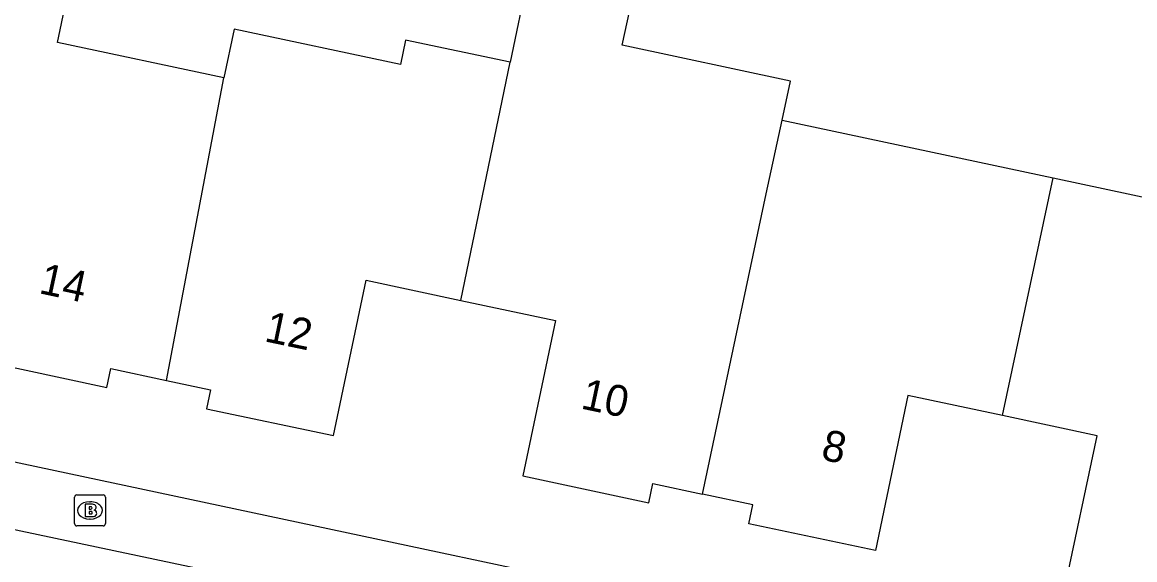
# Model space of a CAD drawing. Extents: x 160457 to 162082, y 388340 to 389736.
# Drawn here: x 160791.15 to 160827.09, y 389017.2 to 389034.56 of the extents above; entities that cross this region are included whole.
import ezdxf

# ---------------------------------------------------------------- set-up
doc = ezdxf.new("R2010")
doc.units = 0
for name, color, linetype in [('IMGEO_Brandkraan', 7, 'Continuous'), ('IMGEO_Pand', 7, 'Continuous'), ('IMGEO_Pand_nummerreeks', 7, 'Continuous'), ('IMGEO_Voetpad_open', 7, 'Continuous')]:
    doc.layers.add(name, color=color, linetype=linetype)

msp = doc.modelspace()

# ---------------------------------------------------------------- linework, layer by layer
at = {"layer": 'IMGEO_Brandkraan'}
for p, q in [((160792.835, 389018.362), (160792.835, 389019.214)), ((160792.91, 389019.288), (160793.762, 389019.288)), ((160793.323, 389019.068), (160793.348, 389019.068)), ((160793.836, 389019.214), (160793.836, 389018.362)), ((160793.762, 389018.288), (160792.91, 389018.288)), ((160793.346, 389018.508), (160793.321, 389018.508))]:
    msp.add_line(p, q, dxfattribs=at)
for points in [[(160792.835, 389018.362), (160792.835, 389019.214)], [(160792.91, 389019.288), (160793.762, 389019.288)], [(160793.836, 389019.214), (160793.836, 389018.362)], [(160793.183, 389018.988), (160793.183, 389018.588), (160793.396, 389018.588)], [(160793.414, 389018.988), (160793.183, 389018.988)], [(160793.362, 389018.907), (160793.308, 389018.907), (160793.308, 389018.831)], [(160793.308, 389018.831), (160793.361, 389018.831)], [(160793.37, 389018.755), (160793.308, 389018.755), (160793.308, 389018.674)], [(160793.308, 389018.674), (160793.37, 389018.674)], [(160793.762, 389018.288), (160792.91, 389018.288)]]:
    msp.add_lwpolyline(points, dxfattribs=at)
for centre, radius, start, end in [((160792.912, 389019.212), 0.0765, 91.552, 178.448), ((160792.912, 389019.212), 0.0765, 91.552, 178.448), ((160793.76, 389019.212), 0.0765, 1.552, 88.448), ((160793.76, 389019.212), 0.0765, 1.552, 88.448), ((160793.363, 389018.869), 0.0379, 267.8285, 90.9355), ((160793.371, 389018.714), 0.0404, 269.8759, 90.5077), ((160793.418, 389018.843), 0.145, 59.4692, 91.5367), ((160793.443, 389018.89), 0.0922, 285.5137, 58.1501), ((160793.448, 389018.698), 0.105, 301.3115, 78.989), ((160792.912, 389018.364), 0.0765, 181.552, 268.448), ((160792.912, 389018.364), 0.0765, 181.552, 268.448), ((160793.402, 389018.839), 0.251, 268.6676, 293.5347), ((160793.76, 389018.364), 0.0765, 271.552, 358.448), ((160793.76, 389018.364), 0.0765, 271.552, 358.448)]:
    msp.add_arc(centre, radius, start, end, dxfattribs=at)
for centre, major_axis, ratio, start_param, end_param in [((160793.322, 389018.788), (-0.387, 0.002), 0.722429, 4.712389, 7.853982), ((160793.347, 389018.788), (-0.39, 0.002), 0.717154, 1.570796, 4.712389)]:
    msp.add_ellipse(centre, major_axis=major_axis, ratio=ratio, start_param=start_param, end_param=end_param, dxfattribs=at)
at = {"layer": 'IMGEO_Pand'}
for points in [[(160797.656, 389032.757), (160792.282, 389033.9), (160792.786, 389036.269), (160789.351, 389037), (160788.729, 389034.08), (160787.689, 389029.189), (160790.818, 389028.542), (160789.808, 389023.631), (160793.876, 389022.755), (160794.008, 389023.371), (160795.805, 389022.987)], [(160815.695, 389031.395), (160815.966, 389032.659), (160810.533, 389033.815), (160810.849, 389035.299), (160807.479, 389036.016), (160806.91, 389033.265)], [(160806.91, 389033.265), (160803.534, 389033.983), (160803.365, 389033.19), (160797.991, 389034.333), (160797.656, 389032.757)], [(160805.32, 389025.572), (160806.91, 389033.265)], [(160795.805, 389022.987), (160797.656, 389032.757)], [(160813.129, 389019.313), (160815.185, 389029.018), (160815.695, 389031.395)], [(160815.695, 389031.395), (160821.064, 389030.253), (160824.451, 389029.532)], [(160822.819, 389021.853), (160824.451, 389029.532)], [(160824.451, 389029.532), (160827.837, 389028.812), (160833.222, 389027.667)], [(160795.805, 389022.987), (160797.224, 389022.684), (160797.095, 389022.067), (160801.198, 389021.211), (160802.262, 389026.222), (160805.32, 389025.572)], [(160805.32, 389025.572), (160808.379, 389024.922), (160807.315, 389019.904), (160811.388, 389019.037), (160811.519, 389019.654), (160813.129, 389019.313)], [(160822.819, 389021.853), (160819.761, 389022.503), (160818.709, 389017.491), (160814.621, 389018.352), (160814.751, 389018.969), (160813.129, 389019.313)], [(160830.644, 389015.588), (160829.031, 389015.926), (160828.901, 389015.303), (160824.81, 389016.181), (160825.877, 389021.203), (160822.819, 389021.853)]]:
    msp.add_lwpolyline(points, dxfattribs=at)
at = {"layer": 'IMGEO_Voetpad_open'}
for points in [[(160851.028, 389007.553), (160759.604, 389027.003)], [(160789.765, 389018.409), (160799.2, 389016.413)]]:
    msp.add_lwpolyline(points, dxfattribs=at)

# ---------------------------------------------------------------- texts
at = {"layer": 'IMGEO_Pand_nummerreeks'}
for s, rotation, p in [('14', 347.8475, (160791.653, 389025.812)), ('12', 348.2155, (160798.938, 389024.257)), ('10', 347.9851, (160809.16, 389022.087)), ('8', 348.1064, (160816.919, 389020.443))]:
    msp.add_text(s, height=1, rotation=rotation, dxfattribs=at).set_placement(p)

doc.saveas('drawing.dxf')
